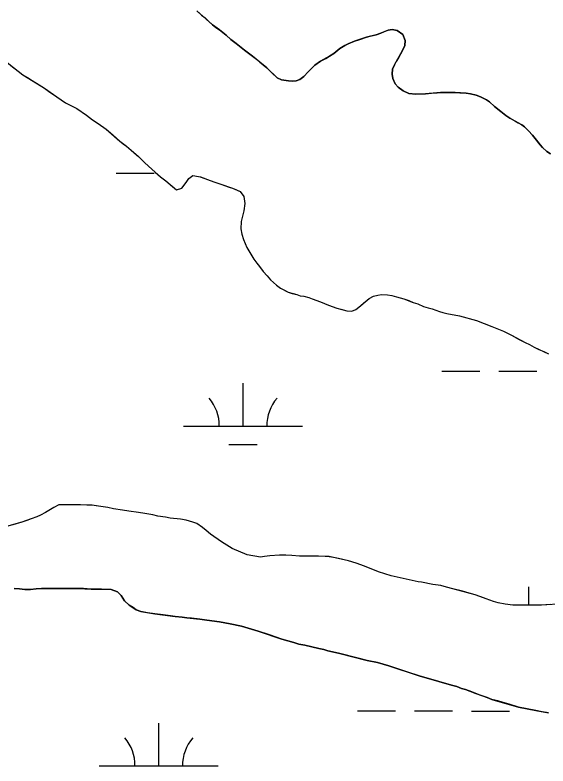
# Model space of a CAD drawing. Extents: x 3148686 to 3186545, y 916144 to 941516.
# Drawn here: x 3163269 to 3163718, y 929239 to 929870 of the extents above; entities that cross this region are included whole.
import ezdxf

# ---------------------------------------------------------------- set-up
doc = ezdxf.new("R2010")
doc.units = 0
for name, color, linetype in [('V-SITE-VEGE', 7, 'Continuous'), ('V-TOPO-SHOR', 7, 'Continuous'), ('V-WETL-SWMP', 7, 'Continuous')]:
    doc.layers.add(name, color=color, linetype=linetype)

msp = doc.modelspace()

# ---------------------------------------------------------------- linework, layer by layer
at = {"layer": 'V-SITE-VEGE'}
for points in [[(3163519.17, 929825.32), (3163515.78, 929821.9), (3163512.21, 929818.07), (3163508.82, 929815.45), (3163505.83, 929814.24), (3163502.83, 929814.02), (3163499.23, 929814.2), (3163493.42, 929815.16), (3163489.81, 929816.94), (3163481.16, 929825.09), (3163475.33, 929830.06), (3163469.1, 929835.03), (3163462.27, 929839.99), (3163455.44, 929845.55), (3163450.82, 929849.12), (3163446.79, 929852.7), (3163441.37, 929857.07), (3163435.54, 929861.44), (3163422.27, 929873.16)], [(3163719.62, 929752.86), (3163716.61, 929754.85), (3163712.99, 929758.23), (3163710.98, 929760.62), (3163706.94, 929765.79), (3163704.53, 929768.58), (3163701.11, 929772.36), (3163697.89, 929775.54), (3163695.48, 929777.33), (3163692.46, 929779.11), (3163685.64, 929782.87), (3163682.23, 929785.25), (3163677.81, 929788.63), (3163672.58, 929792.8), (3163668.36, 929796.77), (3163665.75, 929798.36), (3163660.73, 929800.93), (3163657.12, 929802.31), (3163652.32, 929803.28), (3163648.71, 929803.86), (3163639.51, 929804.61), (3163627.31, 929804.54), (3163614.51, 929803.46), (3163606.31, 929803.02), (3163600.5, 929803.78), (3163595.89, 929805.76), (3163591.47, 929808.93), (3163589.06, 929811.72), (3163587.23, 929816.31), (3163586.61, 929819.9), (3163586.78, 929824.11), (3163588.36, 929827.72), (3163595.3, 929839.76), (3163597.07, 929843.97), (3163597.45, 929848.17), (3163595.42, 929853.36), (3163590.8, 929856.74), (3163586.59, 929857.51), (3163583.19, 929856.89), (3163577.01, 929854.45), (3163573.01, 929853.03), (3163564.83, 929850.99), (3163554.85, 929847.53), (3163549.45, 929845.49), (3163546.66, 929844.08), (3163542.48, 929841.45), (3163537.5, 929837.22), (3163533.91, 929835), (3163526.34, 929830.76), (3163521.55, 929827.33), (3163519.17, 929825.32)], [(3163262.59, 929829.8), (3163271.87, 929822.42), (3163275.9, 929819.43), (3163294.04, 929808.09), (3163304.52, 929800.72), (3163311.78, 929795.95), (3163314.6, 929794.36)], [(3163314.6, 929794.36), (3163321.25, 929790.98), (3163329.31, 929785.41), (3163334.55, 929781.62), (3163339.39, 929778.44), (3163345.84, 929773.65), (3163357.55, 929763.68), (3163362.99, 929759.5), (3163367.03, 929756.11), (3163373.08, 929750.72), (3163378.13, 929745.73), (3163381.56, 929742.54), (3163387.21, 929737.55), (3163391.65, 929733.76), (3163396.09, 929730.37), (3163405.17, 929722.6), (3163409.58, 929724.23), (3163413.17, 929728.87), (3163415.56, 929732.3), (3163418.96, 929734.72), (3163425.18, 929733.56), (3163437.26, 929729.01), (3163442.29, 929727.43), (3163452.35, 929724.08), (3163458.59, 929721.3), (3163461.82, 929717.1), (3163462.66, 929711.29), (3163461.9, 929705.06), (3163459.54, 929696.21), (3163459.37, 929689.98), (3163460, 929685.57), (3163461.43, 929680.96), (3163464.28, 929674.15), (3163466.71, 929669.95), (3163470.16, 929664.34), (3163472.59, 929660.94), (3163475.02, 929658.15), (3163478.05, 929653.95), (3163481.29, 929650.55), (3163484.32, 929647.16), (3163489.16, 929642.57), (3163492.59, 929640.18), (3163499.04, 929636.6), (3163506.28, 929634.63), (3163509.29, 929633.65), (3163512.31, 929633.26), (3163516.33, 929632.08), (3163519.35, 929631.09), (3163526.19, 929628.53), (3163533.03, 929625.75), (3163539.87, 929623.38), (3163548.32, 929621.02), (3163552.74, 929620.65), (3163555.94, 929622.07), (3163558.54, 929624.09), (3163567.13, 929631.37), (3163570.74, 929633.4), (3163574.35, 929634.23), (3163577.56, 929634.64), (3163582.58, 929634.47), (3163586.19, 929633.89), (3163590.22, 929632.91), (3163596.45, 929631.14), (3163604.3, 929627.97), (3163608.12, 929626.79), (3163612.95, 929624.61), (3163616.77, 929623.63), (3163620.06, 929622.64), (3163623.28, 929621.53), (3163626.23, 929620.34), (3163629.18, 929619.68), (3163632.41, 929618.77), (3163643.16, 929616.84), (3163657.43, 929612.91), (3163670.31, 929607.97), (3163680.18, 929603.81), (3163687.02, 929600.43), (3163698.3, 929594.27), (3163701.93, 929592.69), (3163705.96, 929590.5), (3163718.03, 929584.95)], [(3163730.5, 929374.79), (3163712.03, 929373.68), (3163688.14, 929373.55), (3163681.71, 929374.51), (3163675.68, 929375.68), (3163671.85, 929376.87), (3163656.36, 929382.4), (3163637.66, 929387.51), (3163632.23, 929388.68), (3163627.4, 929390.06), (3163620.77, 929391.03), (3163611.32, 929392.98), (3163608.31, 929393.36), (3163585.79, 929398.25), (3163574.93, 929401.6), (3163563.26, 929406.35), (3163556.21, 929408.92), (3163549.78, 929410.89), (3163537.11, 929413.83), (3163533.49, 929414.42), (3163524.65, 929414.97), (3163520.84, 929414.74), (3163514.82, 929414.71), (3163508.59, 929414.87), (3163502.16, 929415.44), (3163497.14, 929415.61), (3163491.72, 929415.58), (3163483.69, 929415.13), (3163479.28, 929414.5), (3163475.87, 929413.88), (3163464.61, 929415.82), (3163451.93, 929421.17), (3163443.07, 929426.74), (3163433.79, 929433.31), (3163429.96, 929436.3), (3163427.13, 929438.9), (3163422.3, 929442.28), (3163418.87, 929443.47), (3163413.24, 929445.04), (3163408.42, 929445.82), (3163399.78, 929446.77), (3163395.76, 929447.55), (3163389.53, 929448.52), (3163385.11, 929449.5), (3163378.47, 929450.66), (3163373.05, 929451.43), (3163365.01, 929452.79), (3163359.58, 929453.37), (3163352.15, 929454.73), (3163347.52, 929455.7), (3163341.49, 929456.47), (3163334.26, 929457.64), (3163324.42, 929457.98), (3163306.15, 929457.87), (3163301.94, 929455.64), (3163294.94, 929451.58)], [(3163294.94, 929451.58), (3163290.74, 929449.35), (3163287.73, 929447.93), (3163282.92, 929446.09), (3163275.11, 929443.44), (3163258.27, 929438.52)], [(3163268.46, 929387.58), (3163273.06, 929387.41), (3163277.66, 929386.84), (3163282.26, 929386.87), (3163287.06, 929387.29), (3163291.46, 929387.52), (3163322.46, 929387.7), (3163333.47, 929387.16), (3163342.07, 929387.21), (3163350.28, 929386.86), (3163355.49, 929384.89), (3163358.5, 929381.71), (3163361.33, 929377.32), (3163365.35, 929373.74), (3163371.18, 929369.77), (3163375.19, 929368.2), (3163386.8, 929366.26), (3163404.02, 929364.17), (3163409.82, 929363.6), (3163413.82, 929363.02), (3163424.83, 929361.89), (3163430.64, 929361.12), (3163441.25, 929359.58), (3163450.26, 929358.03), (3163459.67, 929356.09), (3163473.7, 929351.77), (3163493.74, 929345.08), (3163503.76, 929342.14), (3163508.17, 929340.96), (3163512.97, 929339.99), (3163524.99, 929337.26), (3163529, 929336.28), (3163532.41, 929335.3), (3163536.21, 929334.52), (3163542.62, 929332.96), (3163565.46, 929327.09), (3163574.07, 929325.35), (3163583.69, 929322.6), (3163609.34, 929314.35), (3163625.77, 929309.44), (3163636.39, 929306.5), (3163641, 929305.33), (3163644.81, 929303.75), (3163648.22, 929302.77), (3163656.84, 929299.42), (3163666.46, 929296.07), (3163670.47, 929294.49), (3163692.91, 929288.02), (3163707.33, 929285.11)], [(3163707.33, 929285.11), (3163717.94, 929283.17)]]:
    msp.add_lwpolyline(points, dxfattribs=at)
at = {"layer": 'V-TOPO-SHOR'}
for points in [[(3163422.27, 929873.16), (3163426.29, 929869.59), (3163429.11, 929867.2), (3163431.72, 929864.82), (3163435.54, 929861.44), (3163438.35, 929859.25), (3163441.37, 929857.07), (3163446.79, 929852.7), (3163450.82, 929849.12), (3163455.44, 929845.55), (3163462.27, 929839.99), (3163469.1, 929835.03), (3163472.32, 929832.44), (3163475.33, 929830.06), (3163477.94, 929827.88), (3163481.16, 929825.09), (3163485.38, 929821.12), (3163489.81, 929816.94), (3163493.42, 929815.16), (3163499.23, 929814.2)], [(3163499.23, 929814.2), (3163502.83, 929814.02), (3163505.83, 929814.24), (3163508.82, 929815.45), (3163512.21, 929818.07), (3163515.78, 929821.9), (3163519.17, 929825.32), (3163521.55, 929827.33), (3163526.34, 929830.76), (3163530.72, 929833.18), (3163533.91, 929835), (3163537.5, 929837.22), (3163542.48, 929841.45), (3163546.66, 929844.08), (3163549.45, 929845.49), (3163554.84, 929847.53), (3163559.43, 929849.15), (3163564.83, 929850.99), (3163569.02, 929852.01), (3163573.01, 929853.03), (3163577.01, 929854.45), (3163580.2, 929855.68), (3163583.19, 929856.89), (3163586.59, 929857.51), (3163590.8, 929856.74), (3163595.42, 929853.36), (3163597.45, 929848.17), (3163597.07, 929843.97), (3163595.3, 929839.76), (3163591.73, 929833.54), (3163589.95, 929830.53), (3163588.36, 929827.72), (3163586.78, 929824.11), (3163586.61, 929819.9), (3163587.23, 929816.31), (3163589.06, 929811.72), (3163591.47, 929808.93), (3163595.89, 929805.76), (3163600.5, 929803.78), (3163606.31, 929803.02), (3163611.31, 929803.25), (3163614.51, 929803.46), (3163619.51, 929803.89), (3163624.31, 929804.32), (3163627.31, 929804.54), (3163630.3, 929804.56), (3163634.31, 929804.58), (3163639.51, 929804.61), (3163643.51, 929804.23), (3163648.71, 929803.86), (3163652.32, 929803.28), (3163657.12, 929802.31), (3163660.73, 929800.93), (3163665.75, 929798.36), (3163668.36, 929796.77), (3163672.58, 929792.8), (3163677.81, 929788.63), (3163682.23, 929785.25), (3163685.64, 929782.87), (3163689.65, 929780.69), (3163692.46, 929779.11), (3163695.48, 929777.33), (3163697.89, 929775.54), (3163701.11, 929772.36), (3163704.53, 929768.58), (3163706.94, 929765.79), (3163709.16, 929763.01), (3163710.98, 929760.62), (3163712.99, 929758.23), (3163716.61, 929754.85), (3163719.62, 929752.86)], [(3163265.82, 929827.2), (3163271.87, 929822.42), (3163275.9, 929819.43), (3163279.73, 929817.04), (3163283.76, 929814.46), (3163289.61, 929810.88), (3163294.04, 929808.09), (3163298.48, 929804.91), (3163304.52, 929800.72), (3163311.78, 929795.95), (3163314.6, 929794.36), (3163321.25, 929790.98), (3163329.31, 929785.41), (3163334.55, 929781.62), (3163339.39, 929778.44), (3163345.84, 929773.65), (3163349.68, 929770.47), (3163354.52, 929766.28), (3163357.55, 929763.68), (3163360.37, 929761.49), (3163362.99, 929759.5), (3163367.03, 929756.11), (3163369.65, 929753.71), (3163373.08, 929750.72), (3163378.13, 929745.73), (3163381.56, 929742.54), (3163387.21, 929737.55), (3163391.65, 929733.76), (3163396.09, 929730.37), (3163401.74, 929725.59), (3163405.17, 929722.6), (3163409.58, 929724.23), (3163413.17, 929728.87), (3163415.56, 929732.3), (3163418.96, 929734.72), (3163425.19, 929733.56), (3163428.4, 929732.37), (3163432.63, 929730.79), (3163437.26, 929729.01), (3163442.29, 929727.43), (3163449.33, 929725.06), (3163452.35, 929724.07), (3163455.16, 929722.89), (3163458.59, 929721.3), (3163461.82, 929717.1), (3163462.66, 929711.29), (3163461.89, 929705.06), (3163460.72, 929700.63), (3163459.54, 929696.21), (3163459.37, 929689.98), (3163460, 929685.57), (3163461.43, 929680.96), (3163464.28, 929674.15), (3163466.71, 929669.95), (3163470.16, 929664.34), (3163472.59, 929660.94), (3163475.02, 929658.15), (3163478.05, 929653.95)], [(3163478.05, 929653.95), (3163481.29, 929650.55), (3163484.32, 929647.16), (3163489.16, 929642.57), (3163492.59, 929640.18), (3163495.41, 929638.59), (3163499.04, 929636.6), (3163502.45, 929635.62), (3163506.28, 929634.63), (3163509.29, 929633.65), (3163512.31, 929633.26), (3163516.33, 929632.08), (3163519.35, 929631.1), (3163526.19, 929628.53), (3163533.03, 929625.75), (3163539.87, 929623.38), (3163543.49, 929622.4), (3163548.32, 929621.02), (3163552.74, 929620.65), (3163555.94, 929622.07), (3163558.54, 929624.09), (3163562.34, 929627.33), (3163567.13, 929631.37), (3163570.74, 929633.4), (3163574.35, 929634.23), (3163577.56, 929634.64), (3163582.58, 929634.47), (3163586.19, 929633.89), (3163590.22, 929632.91), (3163596.45, 929631.14), (3163600.48, 929629.56), (3163604.3, 929627.97), (3163608.12, 929626.79), (3163612.95, 929624.61), (3163616.77, 929623.63), (3163620.06, 929622.64), (3163623.28, 929621.53), (3163626.23, 929620.34), (3163629.18, 929619.68), (3163632.41, 929618.77), (3163643.16, 929616.84), (3163657.43, 929612.91), (3163670.31, 929607.97), (3163680.18, 929603.81), (3163687.02, 929600.43), (3163693.47, 929596.86), (3163698.3, 929594.27), (3163701.93, 929592.69), (3163705.96, 929590.5), (3163709.38, 929588.92), (3163714.61, 929586.54), (3163718.03, 929584.95)], [(3163341.49, 929456.47), (3163337.68, 929457.05), (3163334.26, 929457.64), (3163329.84, 929457.81), (3163324.42, 929457.98), (3163319, 929457.95), (3163315.38, 929457.93), (3163311.37, 929457.9), (3163306.15, 929457.87), (3163301.94, 929455.64), (3163294.94, 929451.58), (3163290.74, 929449.35), (3163287.73, 929447.93), (3163282.92, 929446.09), (3163279.32, 929444.87), (3163275.11, 929443.44), (3163267.49, 929441.18)], [(3163719.46, 929374.13), (3163712.03, 929373.68), (3163706.81, 929373.65), (3163702.39, 929373.63), (3163695.57, 929373.59), (3163688.14, 929373.55), (3163681.71, 929374.51), (3163675.68, 929375.68), (3163671.85, 929376.87), (3163665.62, 929379.04), (3163661.19, 929380.62), (3163656.36, 929382.4), (3163651.33, 929383.78), (3163645.7, 929385.35), (3163637.66, 929387.51), (3163632.23, 929388.68), (3163627.4, 929390.06), (3163620.77, 929391.03), (3163611.32, 929392.98), (3163608.31, 929393.36), (3163585.79, 929398.25), (3163574.93, 929401.6), (3163563.26, 929406.35), (3163556.21, 929408.92), (3163549.78, 929410.89), (3163541.33, 929412.85), (3163537.11, 929413.83), (3163533.49, 929414.42), (3163530.28, 929414.6), (3163524.65, 929414.97), (3163520.84, 929414.74), (3163514.82, 929414.71), (3163508.59, 929414.87), (3163502.16, 929415.44), (3163497.14, 929415.61), (3163491.72, 929415.58), (3163483.69, 929415.13), (3163479.28, 929414.5), (3163475.87, 929413.88), (3163464.61, 929415.82), (3163451.93, 929421.17), (3163443.07, 929426.74), (3163433.79, 929433.31), (3163429.96, 929436.3), (3163427.13, 929438.9), (3163422.3, 929442.28), (3163418.87, 929443.47), (3163413.24, 929445.04), (3163408.42, 929445.82), (3163399.78, 929446.77), (3163395.76, 929447.55), (3163389.53, 929448.52), (3163385.11, 929449.5), (3163378.47, 929450.66), (3163373.05, 929451.43), (3163365.01, 929452.79), (3163359.58, 929453.36), (3163352.15, 929454.73), (3163347.52, 929455.7), (3163341.49, 929456.47)], [(3163508.17, 929340.96), (3163503.76, 929342.14), (3163493.74, 929345.08), (3163483.32, 929348.62), (3163473.7, 929351.77), (3163459.67, 929356.09), (3163450.26, 929358.03), (3163441.25, 929359.58), (3163430.64, 929361.12), (3163424.83, 929361.89), (3163417.83, 929362.64), (3163413.82, 929363.02), (3163409.82, 929363.6), (3163404.02, 929364.17), (3163398.21, 929364.93), (3163391.6, 929365.69), (3163386.8, 929366.26), (3163380.79, 929367.23), (3163375.19, 929368.2), (3163371.18, 929369.77), (3163368.57, 929371.56), (3163365.35, 929373.74), (3163361.33, 929377.32), (3163358.51, 929381.7), (3163355.49, 929384.89), (3163350.28, 929386.86), (3163342.07, 929387.21), (3163337.87, 929387.19), (3163333.47, 929387.16), (3163326.87, 929387.52), (3163322.46, 929387.7), (3163314.66, 929387.65), (3163309.26, 929387.62), (3163304.06, 929387.59), (3163298.86, 929387.56), (3163291.46, 929387.52), (3163287.06, 929387.29), (3163282.26, 929386.86), (3163277.66, 929386.84), (3163273.06, 929387.41), (3163268.46, 929387.58)], [(3163717.94, 929283.17), (3163712.73, 929284.14), (3163707.33, 929285.11), (3163698.72, 929286.86), (3163692.91, 929288.02), (3163684.89, 929290.38), (3163679.88, 929291.75), (3163675.28, 929293.12), (3163670.47, 929294.49), (3163666.46, 929296.07), (3163660.65, 929298.04), (3163656.84, 929299.42), (3163653.43, 929300.8), (3163648.22, 929302.77), (3163644.81, 929303.75), (3163641, 929305.33), (3163636.39, 929306.5), (3163625.77, 929309.44), (3163609.34, 929314.35), (3163598.92, 929317.69), (3163583.69, 929322.6), (3163574.07, 929325.34), (3163565.46, 929327.09), (3163558.05, 929329.05), (3163542.62, 929332.96), (3163536.21, 929334.52), (3163532.41, 929335.3), (3163529, 929336.28), (3163524.99, 929337.26), (3163517.98, 929338.82), (3163512.97, 929339.99), (3163508.17, 929340.96)]]:
    msp.add_lwpolyline(points, dxfattribs=at)
at = {"layer": 'V-WETL-SWMP'}
for p, q in [((3163354.49, 929736.81), (3163386.49, 929736.78)), ((3163628.22, 929570.35), (3163660.22, 929570.32)), ((3163676.22, 929570.3), (3163708.22, 929570.26)), ((3163461.11, 929524.09), (3163461.15, 929560.09)), ((3163411.11, 929524.15), (3163511.11, 929524.04)), ((3163449.09, 929508.68), (3163473.09, 929508.65)), ((3163701.42, 929373.62), (3163701.44, 929389.03)), ((3163557.33, 929284.81), (3163589.33, 929284.78)), ((3163605.33, 929284.76), (3163637.33, 929284.73)), ((3163653.33, 929284.71), (3163685.33, 929284.68)), ((3163390.22, 929238.56), (3163390.25, 929274.56)), ((3163340.22, 929238.61), (3163440.22, 929238.51))]:
    msp.add_line(p, q, dxfattribs=at)
for points in [[(3163422.27, 929873.16), (3163426.29, 929869.59), (3163429.11, 929867.2), (3163431.72, 929864.82), (3163435.54, 929861.44), (3163438.35, 929859.25), (3163441.37, 929857.07), (3163446.79, 929852.7), (3163450.82, 929849.12), (3163455.44, 929845.55), (3163462.27, 929839.99), (3163469.1, 929835.03), (3163472.32, 929832.45), (3163475.33, 929830.06), (3163477.94, 929827.88), (3163481.16, 929825.1), (3163485.38, 929821.12), (3163489.81, 929816.94), (3163493.42, 929815.16), (3163499.23, 929814.2), (3163502.83, 929814.02), (3163505.83, 929814.24), (3163508.82, 929815.45), (3163512.21, 929818.07), (3163515.78, 929821.9), (3163519.17, 929825.32), (3163521.55, 929827.33), (3163526.34, 929830.76), (3163530.72, 929833.18), (3163533.91, 929835), (3163537.5, 929837.22), (3163542.48, 929841.45), (3163546.66, 929844.08), (3163549.45, 929845.49), (3163554.84, 929847.53), (3163559.43, 929849.15), (3163564.83, 929850.98), (3163569.02, 929852.01), (3163573.01, 929853.03), (3163577.01, 929854.46), (3163580.2, 929855.67), (3163583.19, 929856.89), (3163586.59, 929857.51), (3163590.8, 929856.74), (3163595.42, 929853.36), (3163597.45, 929848.17), (3163597.07, 929843.97), (3163595.3, 929839.76), (3163591.73, 929833.54), (3163589.95, 929830.53), (3163588.36, 929827.72), (3163586.78, 929824.11), (3163586.61, 929819.91), (3163587.23, 929816.31), (3163589.06, 929811.72), (3163591.47, 929808.93), (3163595.89, 929805.76), (3163600.5, 929803.78), (3163606.31, 929803.02), (3163611.31, 929803.25), (3163614.51, 929803.46), (3163619.51, 929803.89), (3163624.31, 929804.32), (3163627.31, 929804.54), (3163639.51, 929804.61), (3163643.51, 929804.23), (3163648.71, 929803.86), (3163652.32, 929803.28), (3163657.12, 929802.31), (3163660.73, 929800.93), (3163665.75, 929798.36), (3163668.36, 929796.77), (3163672.58, 929792.8), (3163677.81, 929788.63), (3163682.23, 929785.25), (3163685.64, 929782.87), (3163689.65, 929780.69), (3163692.46, 929779.11), (3163695.48, 929777.33), (3163697.89, 929775.54), (3163701.11, 929772.36), (3163704.53, 929768.58), (3163706.94, 929765.79), (3163709.16, 929763), (3163710.97, 929760.61)], [(3163265.82, 929827.2), (3163271.87, 929822.42), (3163275.9, 929819.43), (3163279.73, 929817.04), (3163283.76, 929814.46), (3163289.61, 929810.88), (3163294.04, 929808.09), (3163298.47, 929804.91), (3163304.52, 929800.72), (3163311.78, 929795.95), (3163314.6, 929794.36), (3163321.24, 929790.98), (3163329.31, 929785.41), (3163334.55, 929781.62), (3163339.39, 929778.44), (3163345.84, 929773.66), (3163349.68, 929770.47), (3163354.52, 929766.28), (3163357.55, 929763.68), (3163360.37, 929761.49), (3163362.99, 929759.5), (3163367.03, 929756.11), (3163369.65, 929753.71), (3163373.08, 929750.72), (3163378.13, 929745.73), (3163381.56, 929742.54), (3163387.21, 929737.55), (3163391.65, 929733.76), (3163396.09, 929730.38), (3163401.74, 929725.59), (3163405.17, 929722.6), (3163409.58, 929724.23), (3163413.17, 929728.87), (3163415.55, 929732.3), (3163418.95, 929734.72), (3163425.19, 929733.56), (3163428.4, 929732.37), (3163432.63, 929730.79), (3163437.26, 929729.01), (3163442.29, 929727.43), (3163449.33, 929725.06), (3163452.35, 929724.08), (3163455.16, 929722.89), (3163458.59, 929721.3), (3163461.82, 929717.1), (3163462.66, 929711.28), (3163461.89, 929705.06), (3163460.72, 929700.63), (3163459.54, 929696.21), (3163459.37, 929689.98), (3163460, 929685.57), (3163461.43, 929680.96), (3163464.28, 929674.15), (3163466.72, 929669.95), (3163470.16, 929664.34), (3163472.59, 929660.94), (3163475.02, 929658.15)], [(3163710.97, 929760.61), (3163712.99, 929758.23), (3163716.61, 929754.85), (3163719.62, 929752.86)], [(3163475.02, 929658.15), (3163478.05, 929653.95), (3163481.29, 929650.55), (3163484.32, 929647.16), (3163489.16, 929642.57), (3163492.59, 929640.18), (3163495.41, 929638.59), (3163499.04, 929636.6), (3163502.45, 929635.62), (3163506.28, 929634.63), (3163509.29, 929633.65), (3163512.31, 929633.26), (3163516.33, 929632.08), (3163519.35, 929631.1), (3163526.19, 929628.53), (3163533.03, 929625.75), (3163539.87, 929623.38), (3163543.49, 929622.4), (3163548.32, 929621.02), (3163552.74, 929620.65), (3163555.94, 929622.07), (3163558.54, 929624.09), (3163562.34, 929627.33), (3163567.13, 929631.37), (3163570.74, 929633.4), (3163574.35, 929634.23), (3163577.56, 929634.65), (3163582.58, 929634.47), (3163586.19, 929633.89), (3163590.22, 929632.91), (3163596.45, 929631.14), (3163600.48, 929629.56), (3163604.3, 929627.97), (3163608.12, 929626.79), (3163612.95, 929624.61), (3163616.77, 929623.63), (3163620.06, 929622.64), (3163623.28, 929621.52), (3163626.23, 929620.34), (3163629.18, 929619.68), (3163632.41, 929618.77), (3163643.16, 929616.84), (3163657.44, 929612.91), (3163670.31, 929607.97), (3163680.18, 929603.81), (3163687.02, 929600.43), (3163693.47, 929596.86), (3163698.3, 929594.27), (3163701.93, 929592.69), (3163705.96, 929590.5), (3163709.38, 929588.92), (3163714.61, 929586.54), (3163718.03, 929584.95)], [(3163347.52, 929455.7), (3163341.49, 929456.47), (3163337.68, 929457.05), (3163334.26, 929457.64), (3163329.84, 929457.81), (3163324.42, 929457.98), (3163319, 929457.95), (3163315.38, 929457.93), (3163311.37, 929457.9), (3163306.15, 929457.87), (3163301.94, 929455.64), (3163294.94, 929451.58), (3163290.74, 929449.35), (3163287.73, 929447.93), (3163282.92, 929446.09), (3163279.32, 929444.87), (3163275.11, 929443.44), (3163267.49, 929441.19)], [(3163719.46, 929374.13), (3163712.03, 929373.68), (3163706.81, 929373.65), (3163702.39, 929373.63), (3163695.57, 929373.59), (3163688.14, 929373.55), (3163681.71, 929374.51), (3163675.68, 929375.68), (3163671.85, 929376.87), (3163665.62, 929379.04), (3163661.19, 929380.62), (3163656.36, 929382.4), (3163651.33, 929383.77), (3163645.7, 929385.35), (3163637.66, 929387.51), (3163632.23, 929388.68), (3163627.4, 929390.06), (3163620.77, 929391.03), (3163611.32, 929392.98), (3163608.31, 929393.36), (3163585.79, 929398.25), (3163574.93, 929401.6), (3163563.26, 929406.35), (3163556.21, 929408.92), (3163549.78, 929410.89), (3163541.33, 929412.85), (3163537.11, 929413.83), (3163533.49, 929414.41), (3163530.28, 929414.6), (3163524.65, 929414.97), (3163520.84, 929414.74), (3163514.82, 929414.71), (3163508.59, 929414.87), (3163502.16, 929415.44), (3163497.14, 929415.61), (3163491.72, 929415.58), (3163483.69, 929415.13), (3163479.28, 929414.5), (3163475.87, 929413.88), (3163464.61, 929415.82), (3163451.93, 929421.17), (3163443.07, 929426.74), (3163433.79, 929433.31), (3163429.96, 929436.3), (3163427.13, 929438.9), (3163422.29, 929442.28), (3163418.87, 929443.47), (3163413.24, 929445.04), (3163408.42, 929445.82), (3163399.78, 929446.77), (3163395.76, 929447.55), (3163389.53, 929448.52), (3163385.11, 929449.5), (3163378.47, 929450.66), (3163373.05, 929451.43), (3163365.01, 929452.79), (3163359.58, 929453.36), (3163352.15, 929454.73), (3163347.52, 929455.7)], [(3163692.91, 929288.02), (3163684.89, 929290.38), (3163679.89, 929291.75), (3163675.28, 929293.12), (3163670.47, 929294.5), (3163666.46, 929296.07), (3163660.65, 929298.04), (3163656.84, 929299.42), (3163653.43, 929300.8), (3163648.22, 929302.77), (3163644.81, 929303.75), (3163641, 929305.33), (3163636.39, 929306.5), (3163625.77, 929309.44), (3163609.34, 929314.35), (3163598.92, 929317.69), (3163583.69, 929322.6), (3163574.07, 929325.34), (3163565.46, 929327.09), (3163558.05, 929329.05), (3163542.62, 929332.96), (3163536.21, 929334.53), (3163532.41, 929335.3), (3163529, 929336.28), (3163524.99, 929337.26), (3163517.98, 929338.82), (3163512.98, 929339.99), (3163508.17, 929340.96), (3163503.76, 929342.14), (3163493.74, 929345.08), (3163483.32, 929348.62), (3163473.7, 929351.77), (3163459.67, 929356.09), (3163450.26, 929358.03), (3163441.25, 929359.58), (3163430.64, 929361.12), (3163424.83, 929361.89), (3163417.83, 929362.64), (3163413.82, 929363.02), (3163409.82, 929363.6), (3163404.02, 929364.17), (3163398.21, 929364.93), (3163391.6, 929365.69), (3163386.8, 929366.27), (3163380.79, 929367.23), (3163375.19, 929368.2), (3163371.18, 929369.78), (3163368.57, 929371.56), (3163365.35, 929373.74), (3163361.33, 929377.32), (3163358.51, 929381.7), (3163355.49, 929384.89), (3163350.27, 929386.86), (3163342.07, 929387.21), (3163333.47, 929387.16), (3163326.87, 929387.52), (3163322.46, 929387.7), (3163291.46, 929387.52), (3163287.06, 929387.29), (3163282.26, 929386.86), (3163277.66, 929386.84), (3163273.06, 929387.41), (3163268.46, 929387.58)], [(3163717.94, 929283.17), (3163712.74, 929284.14), (3163707.33, 929285.11), (3163698.72, 929286.86), (3163692.91, 929288.02)]]:
    msp.add_lwpolyline(points, dxfattribs=at)
for centre, start, end in [((3163405.87, 929524.63), 359.16781, 40.71147), ((3163516.35, 929524.51), 139.1678, 180.71146), ((3163646.16, 929353.56), 40.70868, 40.71147), ((3163334.97, 929239.09), 359.16781, 40.71147), ((3163445.46, 929238.98), 139.1678, 180.71146)]:
    msp.add_arc(centre, 35.25, start, end, dxfattribs=at)

doc.saveas('drawing.dxf')
